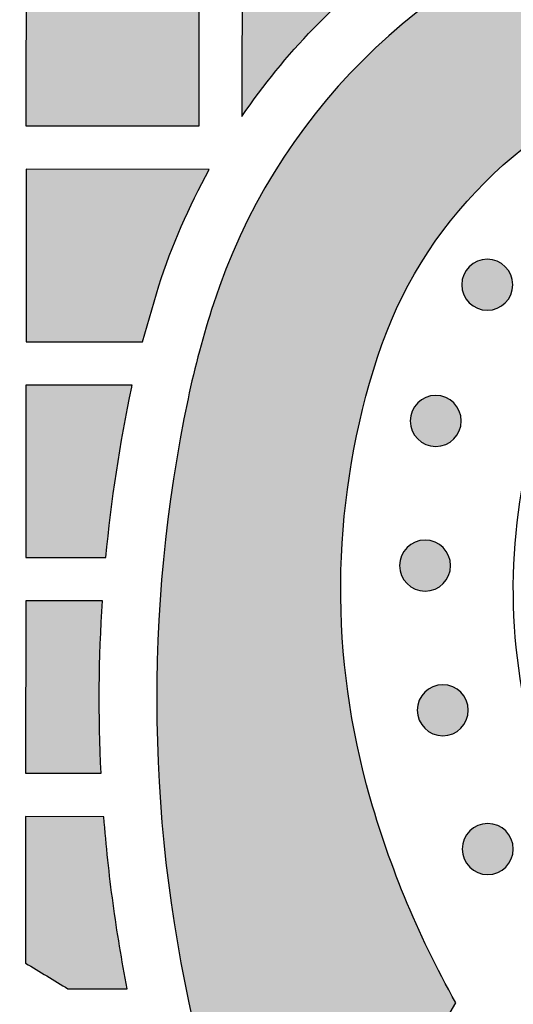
# Model space of a CAD drawing. Header units: millimetres. Extents: x -3873 to -97, y 912 to 4165.
# Tile 573 of 656: x -1519 to -1484, y 3134 to 3202. Entities that reach past the tile are written whole.
import ezdxf

# ---------------------------------------------------------------- set-up
doc = ezdxf.new("R2010")
doc.units = ezdxf.units.MM
doc.layers.add('pattern', color=7, linetype='Continuous', true_color=0x000000)

msp = doc.modelspace()

# ---------------------------------------------------------------- hatches: boundary and pattern name
at = {"layer": 'pattern'}
for points in [[(-1506.231, 3131.239), (-1505.337, 3130.099), (-1504.472, 3128.931), (-1503.638, 3127.736), (-1502.837, 3126.516), (-1502.069, 3125.271), (-1501.336, 3124.004), (-1500.638, 3122.716), (-1499.977, 3121.408), (-1499.352, 3120.082), (-1498.766, 3118.739), (-1498.218, 3117.381), (-1497.71, 3116.011), (-1497.241, 3114.628), (-1496.811, 3113.236), (-1496.422, 3111.835), (-1496.074, 3110.428), (-1495.885, 3111.97), (-1495.655, 3113.51), (-1495.384, 3115.047), (-1495.072, 3116.578), (-1494.72, 3118.103), (-1494.328, 3119.62), (-1493.895, 3121.127), (-1493.423, 3122.623), (-1492.911, 3124.105), (-1492.361, 3125.573), (-1491.772, 3127.025), (-1491.147, 3128.46), (-1490.484, 3129.876), (-1489.786, 3131.271), (-1489.054, 3132.645), (-1488.287, 3133.996), (-1489.267, 3135.796), (-1490.191, 3137.629), (-1491.058, 3139.491), (-1491.867, 3141.381), (-1492.616, 3143.295), (-1493.304, 3145.231), (-1493.931, 3147.185), (-1494.495, 3149.155), (-1494.729, 3150.057), (-1494.948, 3150.964), (-1495.151, 3151.878), (-1495.338, 3152.796), (-1495.508, 3153.72), (-1495.662, 3154.648), (-1495.8, 3155.581), (-1495.921, 3156.517), (-1496.026, 3157.457), (-1496.113, 3158.399), (-1496.183, 3159.344), (-1496.237, 3160.29), (-1496.273, 3161.238), (-1496.292, 3162.187), (-1496.293, 3163.137), (-1496.278, 3164.086), (-1496.245, 3165.036), (-1496.195, 3165.984), (-1496.128, 3166.931), (-1496.043, 3167.876), (-1495.942, 3168.818), (-1495.823, 3169.758), (-1495.688, 3170.695), (-1495.536, 3171.628), (-1495.367, 3172.557), (-1495.182, 3173.481), (-1494.981, 3174.4), (-1494.763, 3175.314), (-1494.529, 3176.222), (-1494.28, 3177.124), (-1494.016, 3178.019), (-1493.736, 3178.907), (-1493.456, 3179.729), (-1493.15, 3180.548), (-1492.819, 3181.363), (-1492.463, 3182.172), (-1492.081, 3182.975), (-1491.674, 3183.77), (-1491.241, 3184.556), (-1490.784, 3185.333), (-1490.303, 3186.098), (-1489.797, 3186.85), (-1489.268, 3187.59), (-1488.715, 3188.315), (-1488.14, 3189.024), (-1487.543, 3189.717), (-1486.926, 3190.392), (-1486.287, 3191.048), (-1485.63, 3191.685), (-1484.954, 3192.302), (-1484.26, 3192.897), (-1483.549, 3193.471), (-1482.824, 3194.022), (-1482.083, 3194.55), (-1481.329, 3195.054), (-1480.563, 3195.534), (-1479.786, 3195.99), (-1478.999, 3196.42), (-1478.203, 3196.826), (-1477.4, 3197.206), (-1476.59, 3197.561), (-1475.774, 3197.891), (-1474.955, 3198.195), (-1474.132, 3198.473), (-1473.244, 3198.751), (-1472.348, 3199.014), (-1471.446, 3199.262), (-1470.537, 3199.494), (-1469.623, 3199.709), (-1468.703, 3199.909), (-1467.779, 3200.092), (-1466.849, 3200.259), (-1465.916, 3200.41), (-1464.979, 3200.543), (-1464.039, 3200.66), (-1463.096, 3200.76), (-1462.151, 3200.842), (-1461.204, 3200.908), (-1460.256, 3200.956), (-1459.307, 3200.987), (-1458.357, 3201.001), (-1457.408, 3200.997), (-1456.459, 3200.977), (-1455.511, 3200.939), (-1454.564, 3200.884), (-1453.62, 3200.811), (-1452.678, 3200.722), (-1451.738, 3200.616), (-1450.802, 3200.493), (-1449.87, 3200.354), (-1448.942, 3200.198), (-1448.019, 3200.025), (-1447.1, 3199.837), (-1446.187, 3199.632), (-1445.28, 3199.412), (-1444.379, 3199.176), (-1442.412, 3198.608), (-1440.46, 3197.979), (-1438.527, 3197.288), (-1436.616, 3196.536), (-1434.73, 3195.724), (-1432.87, 3194.855), (-1431.041, 3193.928), (-1429.244, 3192.946), (-1428.154, 3193.548), (-1427.051, 3194.13), (-1425.935, 3194.691), (-1424.808, 3195.232), (-1423.671, 3195.751), (-1422.523, 3196.249), (-1421.365, 3196.724), (-1420.198, 3197.178), (-1419.022, 3197.609), (-1417.839, 3198.018), (-1416.649, 3198.403), (-1415.452, 3198.766), (-1414.249, 3199.106), (-1413.041, 3199.422), (-1411.829, 3199.715), (-1410.613, 3199.984), (-1413.519, 3200.679), (-1416.408, 3201.462), (-1419.274, 3202.333), (-1422.113, 3203.291), (-1424.922, 3204.335), (-1427.697, 3205.463), (-1430.434, 3206.673), (-1433.13, 3207.963), (-1434.426, 3208.493), (-1435.739, 3208.996), (-1437.067, 3209.471), (-1438.409, 3209.919), (-1439.765, 3210.338), (-1441.134, 3210.729), (-1442.514, 3211.09), (-1443.905, 3211.42), (-1445.306, 3211.721), (-1446.716, 3211.99), (-1448.133, 3212.228), (-1449.558, 3212.435), (-1450.988, 3212.61), (-1452.422, 3212.753), (-1453.861, 3212.863), (-1455.301, 3212.942), (-1456.743, 3212.988), (-1458.186, 3213.001), (-1459.628, 3212.983), (-1461.067, 3212.932), (-1462.504, 3212.849), (-1463.937, 3212.733), (-1465.365, 3212.587), (-1466.786, 3212.408), (-1468.201, 3212.198), (-1469.607, 3211.958), (-1471.004, 3211.687), (-1472.391, 3211.386), (-1473.767, 3211.056), (-1475.131, 3210.696), (-1476.482, 3210.308), (-1477.82, 3209.893), (-1478.966, 3209.504), (-1480.109, 3209.081), (-1481.245, 3208.621), (-1482.374, 3208.127), (-1483.495, 3207.596), (-1484.604, 3207.031), (-1485.701, 3206.43), (-1486.785, 3205.795), (-1487.853, 3205.126), (-1488.904, 3204.423), (-1489.936, 3203.687), (-1490.948, 3202.919), (-1491.938, 3202.119), (-1492.905, 3201.289), (-1493.848, 3200.429), (-1494.765, 3199.541), (-1495.654, 3198.626), (-1496.516, 3197.685), (-1497.348, 3196.72), (-1498.149, 3195.731), (-1498.919, 3194.72), (-1499.657, 3193.69), (-1500.362, 3192.64), (-1501.034, 3191.574), (-1501.671, 3190.491), (-1502.274, 3189.395), (-1502.841, 3188.287), (-1503.373, 3187.168), (-1503.87, 3186.039), (-1504.332, 3184.904), (-1504.758, 3183.762), (-1505.148, 3182.616), (-1505.656, 3180.979), (-1506.12, 3179.328), (-1506.541, 3177.666), (-1506.916, 3175.993), (-1507.455, 3173.244), (-1507.919, 3170.474), (-1508.307, 3167.685), (-1508.618, 3164.881), (-1508.851, 3162.065), (-1509.005, 3159.24), (-1509.081, 3156.41), (-1509.077, 3153.578), (-1508.994, 3150.747), (-1508.832, 3147.921), (-1508.591, 3145.102), (-1508.273, 3142.295), (-1507.876, 3139.501), (-1507.403, 3136.726), (-1506.855, 3133.971)], [(-1518.156, 3206.965), (-1506.156, 3206.953), (-1506.168, 3194.954), (-1518.168, 3194.965)], [(-1492.264, 3206.94), (-1503.156, 3206.95), (-1503.167, 3195.646), (-1502.605, 3196.451), (-1502.026, 3197.246), (-1501.429, 3198.03), (-1500.816, 3198.801), (-1500.185, 3199.56), (-1499.538, 3200.306), (-1498.875, 3201.039), (-1498.196, 3201.757), (-1497.502, 3202.46), (-1496.793, 3203.149), (-1496.071, 3203.822), (-1495.334, 3204.479), (-1494.585, 3205.12), (-1493.823, 3205.744), (-1493.049, 3206.351)], [(-1508.952, 3183.852), (-1508.599, 3184.899), (-1508.22, 3185.937), (-1507.816, 3186.966), (-1507.388, 3187.986), (-1506.935, 3188.996), (-1506.459, 3189.994), (-1505.96, 3190.98), (-1505.437, 3191.953), (-1518.171, 3191.965), (-1518.182, 3179.965), (-1510.091, 3179.957)], [(-1487.359, 3185.189), (-1487.331, 3185.217), (-1487.302, 3185.244), (-1487.272, 3185.271), (-1487.241, 3185.297), (-1487.21, 3185.323), (-1487.177, 3185.348), (-1487.144, 3185.372), (-1487.11, 3185.396), (-1487.075, 3185.42), (-1487.039, 3185.442), (-1487.003, 3185.464), (-1486.965, 3185.486), (-1486.927, 3185.506), (-1486.889, 3185.526), (-1486.849, 3185.545), (-1486.809, 3185.562), (-1486.768, 3185.579), (-1486.727, 3185.596), (-1486.685, 3185.611), (-1486.642, 3185.625), (-1486.599, 3185.638), (-1486.556, 3185.65), (-1486.512, 3185.661), (-1486.468, 3185.67), (-1486.423, 3185.679), (-1486.378, 3185.687), (-1486.333, 3185.693), (-1486.287, 3185.698), (-1486.242, 3185.703), (-1486.196, 3185.705), (-1486.15, 3185.707), (-1486.104, 3185.708), (-1486.058, 3185.707), (-1486.012, 3185.705), (-1485.967, 3185.702), (-1485.921, 3185.698), (-1485.875, 3185.693), (-1485.83, 3185.686), (-1485.785, 3185.679), (-1485.741, 3185.67), (-1485.696, 3185.66), (-1485.652, 3185.649), (-1485.609, 3185.637), (-1485.566, 3185.624), (-1485.524, 3185.609), (-1485.482, 3185.594), (-1485.44, 3185.578), (-1485.4, 3185.561), (-1485.359, 3185.543), (-1485.32, 3185.524), (-1485.281, 3185.505), (-1485.243, 3185.484), (-1485.206, 3185.463), (-1485.17, 3185.441), (-1485.134, 3185.418), (-1485.099, 3185.394), (-1485.065, 3185.37), (-1485.032, 3185.346), (-1484.999, 3185.32), (-1484.968, 3185.295), (-1484.937, 3185.268), (-1484.907, 3185.242), (-1484.878, 3185.214), (-1484.85, 3185.187), (-1484.823, 3185.159), (-1484.795, 3185.13), (-1484.769, 3185.1), (-1484.742, 3185.069), (-1484.717, 3185.037), (-1484.692, 3185.005), (-1484.667, 3184.972), (-1484.643, 3184.937), (-1484.62, 3184.903), (-1484.597, 3184.867), (-1484.575, 3184.83), (-1484.554, 3184.793), (-1484.533, 3184.755), (-1484.514, 3184.716), (-1484.495, 3184.677), (-1484.477, 3184.637), (-1484.46, 3184.596), (-1484.444, 3184.555), (-1484.429, 3184.513), (-1484.415, 3184.47), (-1484.402, 3184.427), (-1484.39, 3184.384), (-1484.379, 3184.34), (-1484.369, 3184.295), (-1484.36, 3184.251), (-1484.353, 3184.206), (-1484.346, 3184.16), (-1484.341, 3184.115), (-1484.337, 3184.069), (-1484.334, 3184.024), (-1484.332, 3183.978), (-1484.332, 3183.932), (-1484.332, 3183.886), (-1484.334, 3183.84), (-1484.337, 3183.794), (-1484.341, 3183.749), (-1484.347, 3183.703), (-1484.353, 3183.658), (-1484.361, 3183.613), (-1484.37, 3183.568), (-1484.379, 3183.524), (-1484.39, 3183.48), (-1484.403, 3183.437), (-1484.416, 3183.394), (-1484.43, 3183.351), (-1484.445, 3183.309), (-1484.461, 3183.268), (-1484.478, 3183.227), (-1484.496, 3183.187), (-1484.515, 3183.148), (-1484.535, 3183.109), (-1484.555, 3183.071), (-1484.577, 3183.034), (-1484.599, 3182.997), (-1484.621, 3182.962), (-1484.645, 3182.927), (-1484.669, 3182.893), (-1484.694, 3182.859), (-1484.719, 3182.827), (-1484.745, 3182.795), (-1484.771, 3182.765), (-1484.798, 3182.735), (-1484.825, 3182.706), (-1484.852, 3182.678), (-1484.881, 3182.65), (-1484.91, 3182.623), (-1484.94, 3182.596), (-1484.97, 3182.57), (-1485.002, 3182.544), (-1485.034, 3182.519), (-1485.068, 3182.495), (-1485.102, 3182.471), (-1485.137, 3182.447), (-1485.173, 3182.424), (-1485.209, 3182.402), (-1485.246, 3182.381), (-1485.284, 3182.361), (-1485.323, 3182.341), (-1485.363, 3182.322), (-1485.403, 3182.304), (-1485.443, 3182.287), (-1485.485, 3182.271), (-1485.527, 3182.256), (-1485.569, 3182.242), (-1485.612, 3182.229), (-1485.656, 3182.217), (-1485.7, 3182.206), (-1485.744, 3182.196), (-1485.789, 3182.188), (-1485.834, 3182.18), (-1485.879, 3182.174), (-1485.924, 3182.168), (-1485.97, 3182.164), (-1486.016, 3182.161), (-1486.062, 3182.16), (-1486.108, 3182.159), (-1486.153, 3182.16), (-1486.199, 3182.162), (-1486.245, 3182.165), (-1486.291, 3182.169), (-1486.336, 3182.174), (-1486.381, 3182.181), (-1486.426, 3182.188), (-1486.471, 3182.197), (-1486.515, 3182.207), (-1486.559, 3182.218), (-1486.603, 3182.23), (-1486.646, 3182.243), (-1486.688, 3182.257), (-1486.73, 3182.273), (-1486.771, 3182.289), (-1486.812, 3182.306), (-1486.852, 3182.324), (-1486.892, 3182.343), (-1486.93, 3182.362), (-1486.968, 3182.383), (-1487.006, 3182.404), (-1487.042, 3182.426), (-1487.078, 3182.449), (-1487.113, 3182.472), (-1487.147, 3182.497), (-1487.18, 3182.521), (-1487.212, 3182.546), (-1487.244, 3182.572), (-1487.275, 3182.599), (-1487.305, 3182.625), (-1487.334, 3182.652), (-1487.362, 3182.68), (-1487.389, 3182.708), (-1487.416, 3182.737), (-1487.443, 3182.767), (-1487.469, 3182.798), (-1487.495, 3182.83), (-1487.52, 3182.862), (-1487.545, 3182.895), (-1487.569, 3182.929), (-1487.592, 3182.964), (-1487.615, 3183), (-1487.637, 3183.037), (-1487.658, 3183.074), (-1487.679, 3183.112), (-1487.698, 3183.151), (-1487.717, 3183.19), (-1487.735, 3183.23), (-1487.752, 3183.271), (-1487.768, 3183.312), (-1487.783, 3183.354), (-1487.797, 3183.397), (-1487.81, 3183.44), (-1487.822, 3183.483), (-1487.833, 3183.527), (-1487.843, 3183.572), (-1487.852, 3183.616), (-1487.859, 3183.661), (-1487.866, 3183.706), (-1487.871, 3183.752), (-1487.875, 3183.798), (-1487.878, 3183.843), (-1487.88, 3183.889), (-1487.88, 3183.935), (-1487.88, 3183.981), (-1487.878, 3184.027), (-1487.875, 3184.073), (-1487.87, 3184.118), (-1487.865, 3184.164), (-1487.859, 3184.209), (-1487.851, 3184.254), (-1487.842, 3184.299), (-1487.832, 3184.343), (-1487.821, 3184.387), (-1487.809, 3184.43), (-1487.796, 3184.473), (-1487.782, 3184.516), (-1487.767, 3184.558), (-1487.751, 3184.599), (-1487.734, 3184.64), (-1487.716, 3184.68), (-1487.697, 3184.719), (-1487.677, 3184.758), (-1487.656, 3184.796), (-1487.635, 3184.833), (-1487.613, 3184.87), (-1487.59, 3184.905), (-1487.567, 3184.94), (-1487.543, 3184.974), (-1487.518, 3185.008), (-1487.493, 3185.04), (-1487.467, 3185.072), (-1487.441, 3185.102), (-1487.414, 3185.132), (-1487.387, 3185.161)], [(-1512.629, 3164.96), (-1512.306, 3167.942), (-1511.898, 3170.914), (-1511.406, 3173.874), (-1510.83, 3176.817), (-1510.801, 3176.958), (-1518.185, 3176.965), (-1518.196, 3164.965)], [(-1490.943, 3175.722), (-1490.914, 3175.749), (-1490.885, 3175.776), (-1490.856, 3175.803), (-1490.825, 3175.829), (-1490.793, 3175.855), (-1490.761, 3175.88), (-1490.727, 3175.905), (-1490.693, 3175.929), (-1490.658, 3175.952), (-1490.623, 3175.975), (-1490.586, 3175.997), (-1490.549, 3176.018), (-1490.511, 3176.039), (-1490.472, 3176.058), (-1490.433, 3176.077), (-1490.392, 3176.095), (-1490.352, 3176.112), (-1490.31, 3176.128), (-1490.268, 3176.143), (-1490.226, 3176.157), (-1490.183, 3176.17), (-1490.139, 3176.182), (-1490.095, 3176.193), (-1490.051, 3176.203), (-1490.007, 3176.212), (-1489.962, 3176.219), (-1489.916, 3176.226), (-1489.871, 3176.231), (-1489.825, 3176.235), (-1489.779, 3176.238), (-1489.733, 3176.24), (-1489.688, 3176.24), (-1489.642, 3176.24), (-1489.596, 3176.238), (-1489.55, 3176.235), (-1489.504, 3176.231), (-1489.459, 3176.225), (-1489.414, 3176.219), (-1489.369, 3176.211), (-1489.324, 3176.202), (-1489.28, 3176.192), (-1489.236, 3176.181), (-1489.192, 3176.169), (-1489.149, 3176.156), (-1489.107, 3176.142), (-1489.065, 3176.127), (-1489.024, 3176.111), (-1488.983, 3176.094), (-1488.943, 3176.076), (-1488.904, 3176.057), (-1488.865, 3176.037), (-1488.827, 3176.017), (-1488.79, 3175.995), (-1488.753, 3175.973), (-1488.717, 3175.95), (-1488.682, 3175.927), (-1488.648, 3175.903), (-1488.615, 3175.878), (-1488.583, 3175.853), (-1488.551, 3175.827), (-1488.52, 3175.801), (-1488.491, 3175.774), (-1488.462, 3175.747), (-1488.433, 3175.719), (-1488.406, 3175.691), (-1488.379, 3175.662), (-1488.352, 3175.632), (-1488.326, 3175.601), (-1488.3, 3175.57), (-1488.275, 3175.537), (-1488.25, 3175.504), (-1488.226, 3175.47), (-1488.203, 3175.435), (-1488.18, 3175.399), (-1488.158, 3175.363), (-1488.137, 3175.325), (-1488.117, 3175.287), (-1488.097, 3175.249), (-1488.078, 3175.209), (-1488.06, 3175.169), (-1488.043, 3175.128), (-1488.027, 3175.087), (-1488.012, 3175.045), (-1487.998, 3175.003), (-1487.985, 3174.96), (-1487.973, 3174.916), (-1487.962, 3174.872), (-1487.952, 3174.828), (-1487.944, 3174.783), (-1487.936, 3174.738), (-1487.93, 3174.693), (-1487.924, 3174.648), (-1487.92, 3174.602), (-1487.917, 3174.556), (-1487.916, 3174.51), (-1487.915, 3174.464), (-1487.916, 3174.418), (-1487.917, 3174.372), (-1487.92, 3174.327), (-1487.925, 3174.281), (-1487.93, 3174.236), (-1487.936, 3174.19), (-1487.944, 3174.145), (-1487.953, 3174.101), (-1487.963, 3174.056), (-1487.974, 3174.013), (-1487.986, 3173.969), (-1487.999, 3173.926), (-1488.013, 3173.884), (-1488.028, 3173.842), (-1488.045, 3173.8), (-1488.062, 3173.76), (-1488.08, 3173.72), (-1488.098, 3173.68), (-1488.118, 3173.642), (-1488.139, 3173.604), (-1488.16, 3173.566), (-1488.182, 3173.53), (-1488.205, 3173.494), (-1488.228, 3173.459), (-1488.252, 3173.425), (-1488.277, 3173.392), (-1488.302, 3173.359), (-1488.328, 3173.328), (-1488.354, 3173.297), (-1488.381, 3173.267), (-1488.408, 3173.238), (-1488.436, 3173.21), (-1488.464, 3173.183), (-1488.493, 3173.156), (-1488.523, 3173.129), (-1488.554, 3173.103), (-1488.585, 3173.077), (-1488.618, 3173.052), (-1488.651, 3173.027), (-1488.685, 3173.003), (-1488.72, 3172.98), (-1488.756, 3172.957), (-1488.792, 3172.935), (-1488.83, 3172.914), (-1488.868, 3172.893), (-1488.907, 3172.874), (-1488.946, 3172.855), (-1488.986, 3172.837), (-1489.027, 3172.82), (-1489.068, 3172.804), (-1489.11, 3172.789), (-1489.153, 3172.775), (-1489.196, 3172.762), (-1489.239, 3172.75), (-1489.283, 3172.739), (-1489.327, 3172.729), (-1489.372, 3172.72), (-1489.417, 3172.713), (-1489.462, 3172.706), (-1489.508, 3172.701), (-1489.553, 3172.697), (-1489.599, 3172.694), (-1489.645, 3172.692), (-1489.691, 3172.692), (-1489.737, 3172.692), (-1489.783, 3172.694), (-1489.829, 3172.697), (-1489.874, 3172.701), (-1489.92, 3172.707), (-1489.965, 3172.713), (-1490.01, 3172.721), (-1490.054, 3172.73), (-1490.099, 3172.74), (-1490.143, 3172.751), (-1490.186, 3172.763), (-1490.229, 3172.776), (-1490.272, 3172.79), (-1490.313, 3172.805), (-1490.355, 3172.821), (-1490.396, 3172.838), (-1490.436, 3172.856), (-1490.475, 3172.875), (-1490.514, 3172.895), (-1490.552, 3172.915), (-1490.589, 3172.937), (-1490.625, 3172.959), (-1490.661, 3172.982), (-1490.696, 3173.005), (-1490.73, 3173.029), (-1490.763, 3173.054), (-1490.796, 3173.079), (-1490.827, 3173.105), (-1490.858, 3173.131), (-1490.888, 3173.158), (-1490.917, 3173.185), (-1490.945, 3173.213), (-1490.973, 3173.241), (-1491, 3173.27), (-1491.026, 3173.3), (-1491.053, 3173.33), (-1491.078, 3173.362), (-1491.104, 3173.395), (-1491.128, 3173.428), (-1491.152, 3173.462), (-1491.176, 3173.497), (-1491.198, 3173.533), (-1491.22, 3173.569), (-1491.241, 3173.606), (-1491.262, 3173.645), (-1491.282, 3173.683), (-1491.3, 3173.723), (-1491.318, 3173.763), (-1491.335, 3173.804), (-1491.351, 3173.845), (-1491.366, 3173.887), (-1491.38, 3173.929), (-1491.394, 3173.972), (-1491.406, 3174.016), (-1491.416, 3174.06), (-1491.426, 3174.104), (-1491.435, 3174.149), (-1491.443, 3174.194), (-1491.449, 3174.239), (-1491.454, 3174.284), (-1491.458, 3174.33), (-1491.461, 3174.376), (-1491.463, 3174.422), (-1491.464, 3174.468), (-1491.463, 3174.514), (-1491.461, 3174.559), (-1491.458, 3174.605), (-1491.454, 3174.651), (-1491.449, 3174.696), (-1491.442, 3174.742), (-1491.434, 3174.787), (-1491.426, 3174.831), (-1491.416, 3174.875), (-1491.405, 3174.919), (-1491.393, 3174.963), (-1491.379, 3175.006), (-1491.365, 3175.048), (-1491.35, 3175.09), (-1491.334, 3175.132), (-1491.317, 3175.172), (-1491.299, 3175.212), (-1491.28, 3175.252), (-1491.26, 3175.29), (-1491.24, 3175.328), (-1491.219, 3175.366), (-1491.196, 3175.402), (-1491.174, 3175.438), (-1491.15, 3175.473), (-1491.126, 3175.507), (-1491.101, 3175.54), (-1491.076, 3175.573), (-1491.05, 3175.604), (-1491.024, 3175.635), (-1490.997, 3175.665), (-1490.97, 3175.694)], [(-1491.68, 3165.661), (-1491.652, 3165.688), (-1491.623, 3165.715), (-1491.593, 3165.742), (-1491.562, 3165.768), (-1491.531, 3165.794), (-1491.498, 3165.819), (-1491.465, 3165.844), (-1491.431, 3165.868), (-1491.396, 3165.891), (-1491.36, 3165.914), (-1491.323, 3165.936), (-1491.286, 3165.957), (-1491.248, 3165.978), (-1491.209, 3165.997), (-1491.17, 3166.016), (-1491.13, 3166.034), (-1491.089, 3166.051), (-1491.048, 3166.067), (-1491.006, 3166.082), (-1490.963, 3166.096), (-1490.92, 3166.109), (-1490.877, 3166.121), (-1490.833, 3166.132), (-1490.789, 3166.142), (-1490.744, 3166.151), (-1490.699, 3166.158), (-1490.654, 3166.165), (-1490.608, 3166.17), (-1490.563, 3166.174), (-1490.517, 3166.177), (-1490.471, 3166.179), (-1490.425, 3166.179), (-1490.379, 3166.179), (-1490.333, 3166.177), (-1490.287, 3166.174), (-1490.242, 3166.17), (-1490.196, 3166.164), (-1490.151, 3166.158), (-1490.106, 3166.15), (-1490.061, 3166.141), (-1490.017, 3166.131), (-1489.973, 3166.12), (-1489.93, 3166.108), (-1489.887, 3166.095), (-1489.844, 3166.081), (-1489.802, 3166.066), (-1489.761, 3166.05), (-1489.72, 3166.033), (-1489.68, 3166.015), (-1489.641, 3165.996), (-1489.602, 3165.976), (-1489.564, 3165.956), (-1489.527, 3165.934), (-1489.491, 3165.912), (-1489.455, 3165.889), (-1489.42, 3165.866), (-1489.386, 3165.842), (-1489.353, 3165.817), (-1489.32, 3165.792), (-1489.289, 3165.766), (-1489.258, 3165.74), (-1489.228, 3165.713), (-1489.199, 3165.686), (-1489.171, 3165.658), (-1489.143, 3165.63), (-1489.116, 3165.601), (-1489.09, 3165.571), (-1489.063, 3165.54), (-1489.038, 3165.509), (-1489.012, 3165.476), (-1488.988, 3165.443), (-1488.964, 3165.409), (-1488.94, 3165.374), (-1488.918, 3165.338), (-1488.896, 3165.302), (-1488.874, 3165.264), (-1488.854, 3165.226), (-1488.834, 3165.188), (-1488.816, 3165.148), (-1488.798, 3165.108), (-1488.781, 3165.067), (-1488.765, 3165.026), (-1488.75, 3164.984), (-1488.735, 3164.942), (-1488.722, 3164.899), (-1488.71, 3164.855), (-1488.7, 3164.811), (-1488.69, 3164.767), (-1488.681, 3164.722), (-1488.673, 3164.677), (-1488.667, 3164.632), (-1488.662, 3164.586), (-1488.658, 3164.541), (-1488.655, 3164.495), (-1488.653, 3164.449), (-1488.652, 3164.403), (-1488.653, 3164.357), (-1488.655, 3164.311), (-1488.658, 3164.266), (-1488.662, 3164.22), (-1488.667, 3164.175), (-1488.674, 3164.129), (-1488.682, 3164.084), (-1488.69, 3164.04), (-1488.7, 3163.995), (-1488.711, 3163.952), (-1488.723, 3163.908), (-1488.737, 3163.865), (-1488.751, 3163.823), (-1488.766, 3163.781), (-1488.782, 3163.739), (-1488.799, 3163.699), (-1488.817, 3163.659), (-1488.836, 3163.619), (-1488.856, 3163.58), (-1488.876, 3163.542), (-1488.897, 3163.505), (-1488.919, 3163.469), (-1488.942, 3163.433), (-1488.966, 3163.398), (-1488.99, 3163.364), (-1489.014, 3163.331), (-1489.04, 3163.298), (-1489.066, 3163.267), (-1489.092, 3163.236), (-1489.119, 3163.206), (-1489.146, 3163.177), (-1489.173, 3163.149), (-1489.201, 3163.122), (-1489.231, 3163.094), (-1489.26, 3163.068), (-1489.291, 3163.042), (-1489.323, 3163.016), (-1489.355, 3162.991), (-1489.389, 3162.966), (-1489.423, 3162.942), (-1489.458, 3162.919), (-1489.493, 3162.896), (-1489.53, 3162.874), (-1489.567, 3162.853), (-1489.605, 3162.832), (-1489.644, 3162.813), (-1489.683, 3162.794), (-1489.724, 3162.776), (-1489.764, 3162.759), (-1489.806, 3162.743), (-1489.848, 3162.728), (-1489.89, 3162.714), (-1489.933, 3162.701), (-1489.977, 3162.689), (-1490.02, 3162.678), (-1490.065, 3162.668), (-1490.109, 3162.659), (-1490.154, 3162.652), (-1490.2, 3162.645), (-1490.245, 3162.64), (-1490.291, 3162.636), (-1490.337, 3162.633), (-1490.382, 3162.631), (-1490.428, 3162.631), (-1490.474, 3162.631), (-1490.52, 3162.633), (-1490.566, 3162.636), (-1490.612, 3162.64), (-1490.657, 3162.646), (-1490.702, 3162.652), (-1490.747, 3162.66), (-1490.792, 3162.669), (-1490.836, 3162.679), (-1490.88, 3162.69), (-1490.924, 3162.702), (-1490.967, 3162.715), (-1491.009, 3162.729), (-1491.051, 3162.744), (-1491.092, 3162.76), (-1491.133, 3162.777), (-1491.173, 3162.795), (-1491.212, 3162.814), (-1491.251, 3162.834), (-1491.289, 3162.854), (-1491.326, 3162.876), (-1491.363, 3162.898), (-1491.399, 3162.92), (-1491.433, 3162.944), (-1491.468, 3162.968), (-1491.501, 3162.993), (-1491.533, 3163.018), (-1491.565, 3163.044), (-1491.596, 3163.07), (-1491.625, 3163.097), (-1491.654, 3163.124), (-1491.683, 3163.151), (-1491.71, 3163.18), (-1491.737, 3163.209), (-1491.764, 3163.239), (-1491.79, 3163.269), (-1491.816, 3163.301), (-1491.841, 3163.333), (-1491.866, 3163.367), (-1491.89, 3163.401), (-1491.913, 3163.436), (-1491.936, 3163.472), (-1491.958, 3163.508), (-1491.979, 3163.545), (-1491.999, 3163.583), (-1492.019, 3163.622), (-1492.038, 3163.662), (-1492.056, 3163.702), (-1492.073, 3163.743), (-1492.089, 3163.784), (-1492.104, 3163.826), (-1492.118, 3163.868), (-1492.131, 3163.911), (-1492.143, 3163.955), (-1492.154, 3163.999), (-1492.164, 3164.043), (-1492.172, 3164.088), (-1492.18, 3164.133), (-1492.186, 3164.178), (-1492.192, 3164.223), (-1492.196, 3164.269), (-1492.199, 3164.315), (-1492.2, 3164.361), (-1492.201, 3164.407), (-1492.2, 3164.453), (-1492.199, 3164.498), (-1492.196, 3164.544), (-1492.191, 3164.59), (-1492.186, 3164.635), (-1492.179, 3164.681), (-1492.172, 3164.725), (-1492.163, 3164.77), (-1492.153, 3164.814), (-1492.142, 3164.858), (-1492.13, 3164.902), (-1492.117, 3164.945), (-1492.103, 3164.987), (-1492.088, 3165.029), (-1492.071, 3165.07), (-1492.054, 3165.111), (-1492.036, 3165.151), (-1492.018, 3165.191), (-1491.998, 3165.229), (-1491.977, 3165.267), (-1491.956, 3165.305), (-1491.934, 3165.341), (-1491.911, 3165.377), (-1491.888, 3165.412), (-1491.864, 3165.446), (-1491.839, 3165.479), (-1491.814, 3165.511), (-1491.788, 3165.543), (-1491.762, 3165.574), (-1491.735, 3165.604), (-1491.708, 3165.633)], [(-1512.867, 3161.96), (-1518.199, 3161.965), (-1518.211, 3149.965), (-1512.962, 3149.96), (-1513.066, 3152.959), (-1513.086, 3155.961), (-1513.019, 3158.963)], [(-1490.451, 3155.606), (-1490.422, 3155.634), (-1490.393, 3155.661), (-1490.363, 3155.687), (-1490.333, 3155.714), (-1490.301, 3155.739), (-1490.269, 3155.765), (-1490.235, 3155.789), (-1490.201, 3155.813), (-1490.166, 3155.837), (-1490.13, 3155.859), (-1490.094, 3155.881), (-1490.057, 3155.902), (-1490.019, 3155.923), (-1489.98, 3155.943), (-1489.94, 3155.961), (-1489.9, 3155.979), (-1489.86, 3155.996), (-1489.818, 3156.012), (-1489.776, 3156.027), (-1489.734, 3156.041), (-1489.691, 3156.054), (-1489.647, 3156.066), (-1489.603, 3156.077), (-1489.559, 3156.087), (-1489.514, 3156.096), (-1489.469, 3156.104), (-1489.424, 3156.11), (-1489.379, 3156.115), (-1489.333, 3156.119), (-1489.287, 3156.122), (-1489.241, 3156.124), (-1489.195, 3156.125), (-1489.15, 3156.124), (-1489.104, 3156.122), (-1489.058, 3156.119), (-1489.012, 3156.115), (-1488.967, 3156.11), (-1488.922, 3156.103), (-1488.877, 3156.095), (-1488.832, 3156.087), (-1488.788, 3156.077), (-1488.744, 3156.066), (-1488.7, 3156.054), (-1488.657, 3156.04), (-1488.615, 3156.026), (-1488.573, 3156.011), (-1488.532, 3155.995), (-1488.491, 3155.978), (-1488.451, 3155.96), (-1488.411, 3155.941), (-1488.373, 3155.921), (-1488.335, 3155.901), (-1488.297, 3155.88), (-1488.261, 3155.857), (-1488.225, 3155.835), (-1488.19, 3155.811), (-1488.156, 3155.787), (-1488.123, 3155.762), (-1488.091, 3155.737), (-1488.059, 3155.711), (-1488.028, 3155.685), (-1487.998, 3155.658), (-1487.969, 3155.631), (-1487.941, 3155.604), (-1487.914, 3155.575), (-1487.887, 3155.546), (-1487.86, 3155.517), (-1487.834, 3155.486), (-1487.808, 3155.454), (-1487.783, 3155.422), (-1487.758, 3155.388), (-1487.734, 3155.354), (-1487.711, 3155.319), (-1487.688, 3155.284), (-1487.666, 3155.247), (-1487.645, 3155.21), (-1487.624, 3155.172), (-1487.605, 3155.133), (-1487.586, 3155.094), (-1487.568, 3155.053), (-1487.551, 3155.013), (-1487.535, 3154.971), (-1487.52, 3154.929), (-1487.506, 3154.887), (-1487.493, 3154.844), (-1487.481, 3154.8), (-1487.47, 3154.756), (-1487.46, 3154.712), (-1487.451, 3154.667), (-1487.444, 3154.623), (-1487.437, 3154.577), (-1487.432, 3154.532), (-1487.428, 3154.486), (-1487.425, 3154.44), (-1487.423, 3154.394), (-1487.423, 3154.349), (-1487.423, 3154.303), (-1487.425, 3154.257), (-1487.428, 3154.211), (-1487.433, 3154.165), (-1487.438, 3154.12), (-1487.444, 3154.075), (-1487.452, 3154.03), (-1487.461, 3153.985), (-1487.471, 3153.941), (-1487.482, 3153.897), (-1487.494, 3153.853), (-1487.507, 3153.81), (-1487.521, 3153.768), (-1487.536, 3153.726), (-1487.552, 3153.685), (-1487.569, 3153.644), (-1487.587, 3153.604), (-1487.606, 3153.564), (-1487.626, 3153.526), (-1487.647, 3153.488), (-1487.668, 3153.451), (-1487.69, 3153.414), (-1487.713, 3153.378), (-1487.736, 3153.343), (-1487.76, 3153.309), (-1487.785, 3153.276), (-1487.81, 3153.244), (-1487.836, 3153.212), (-1487.862, 3153.181), (-1487.889, 3153.152), (-1487.916, 3153.123), (-1487.944, 3153.094), (-1487.972, 3153.067), (-1488.001, 3153.04), (-1488.031, 3153.013), (-1488.062, 3152.987), (-1488.093, 3152.961), (-1488.126, 3152.936), (-1488.159, 3152.911), (-1488.193, 3152.887), (-1488.228, 3152.864), (-1488.264, 3152.841), (-1488.3, 3152.819), (-1488.338, 3152.798), (-1488.376, 3152.778), (-1488.414, 3152.758), (-1488.454, 3152.739), (-1488.494, 3152.721), (-1488.535, 3152.704), (-1488.576, 3152.688), (-1488.618, 3152.673), (-1488.661, 3152.659), (-1488.704, 3152.646), (-1488.747, 3152.634), (-1488.791, 3152.623), (-1488.835, 3152.613), (-1488.88, 3152.605), (-1488.925, 3152.597), (-1488.97, 3152.591), (-1489.016, 3152.585), (-1489.061, 3152.581), (-1489.107, 3152.578), (-1489.153, 3152.576), (-1489.199, 3152.576), (-1489.245, 3152.577), (-1489.291, 3152.578), (-1489.336, 3152.581), (-1489.382, 3152.586), (-1489.428, 3152.591), (-1489.473, 3152.597), (-1489.518, 3152.605), (-1489.562, 3152.614), (-1489.607, 3152.624), (-1489.651, 3152.635), (-1489.694, 3152.647), (-1489.737, 3152.66), (-1489.779, 3152.674), (-1489.821, 3152.689), (-1489.863, 3152.705), (-1489.903, 3152.723), (-1489.943, 3152.741), (-1489.983, 3152.759), (-1490.022, 3152.779), (-1490.06, 3152.8), (-1490.097, 3152.821), (-1490.133, 3152.843), (-1490.169, 3152.866), (-1490.204, 3152.889), (-1490.238, 3152.913), (-1490.271, 3152.938), (-1490.304, 3152.963), (-1490.335, 3152.989), (-1490.366, 3153.015), (-1490.396, 3153.042), (-1490.425, 3153.069), (-1490.453, 3153.097), (-1490.48, 3153.125), (-1490.508, 3153.154), (-1490.534, 3153.184), (-1490.561, 3153.215), (-1490.586, 3153.246), (-1490.611, 3153.279), (-1490.636, 3153.312), (-1490.66, 3153.346), (-1490.683, 3153.381), (-1490.706, 3153.417), (-1490.728, 3153.453), (-1490.749, 3153.491), (-1490.77, 3153.529), (-1490.789, 3153.568), (-1490.808, 3153.607), (-1490.826, 3153.647), (-1490.843, 3153.688), (-1490.859, 3153.729), (-1490.874, 3153.771), (-1490.888, 3153.814), (-1490.901, 3153.857), (-1490.913, 3153.9), (-1490.924, 3153.944), (-1490.934, 3153.988), (-1490.943, 3154.033), (-1490.95, 3154.078), (-1490.957, 3154.123), (-1490.962, 3154.169), (-1490.966, 3154.214), (-1490.969, 3154.26), (-1490.971, 3154.306), (-1490.971, 3154.352), (-1490.971, 3154.398), (-1490.969, 3154.444), (-1490.966, 3154.49), (-1490.962, 3154.535), (-1490.956, 3154.581), (-1490.95, 3154.626), (-1490.942, 3154.671), (-1490.933, 3154.715), (-1490.924, 3154.76), (-1490.913, 3154.804), (-1490.9, 3154.847), (-1490.887, 3154.89), (-1490.873, 3154.933), (-1490.858, 3154.974), (-1490.842, 3155.016), (-1490.825, 3155.056), (-1490.807, 3155.097), (-1490.788, 3155.136), (-1490.768, 3155.175), (-1490.748, 3155.213), (-1490.726, 3155.25), (-1490.704, 3155.286), (-1490.682, 3155.322), (-1490.658, 3155.357), (-1490.634, 3155.391), (-1490.609, 3155.424), (-1490.584, 3155.457), (-1490.558, 3155.488), (-1490.532, 3155.519), (-1490.505, 3155.549), (-1490.478, 3155.578)], [(-1512.77, 3146.937), (-1518.213, 3146.965), (-1518.223, 3136.763), (-1515.262, 3134.962), (-1511.14, 3134.963), (-1511.676, 3137.938), (-1512.127, 3140.927), (-1512.491, 3143.927)], [(-1487.325, 3145.952), (-1487.297, 3145.98), (-1487.268, 3146.007), (-1487.238, 3146.033), (-1487.207, 3146.06), (-1487.176, 3146.085), (-1487.143, 3146.111), (-1487.11, 3146.135), (-1487.076, 3146.159), (-1487.041, 3146.183), (-1487.005, 3146.205), (-1486.969, 3146.227), (-1486.931, 3146.249), (-1486.893, 3146.269), (-1486.855, 3146.289), (-1486.815, 3146.307), (-1486.775, 3146.325), (-1486.734, 3146.342), (-1486.693, 3146.358), (-1486.651, 3146.374), (-1486.609, 3146.388), (-1486.566, 3146.401), (-1486.522, 3146.413), (-1486.478, 3146.424), (-1486.434, 3146.433), (-1486.389, 3146.442), (-1486.344, 3146.45), (-1486.299, 3146.456), (-1486.253, 3146.461), (-1486.208, 3146.465), (-1486.162, 3146.468), (-1486.116, 3146.47), (-1486.07, 3146.471), (-1486.024, 3146.47), (-1485.978, 3146.468), (-1485.933, 3146.465), (-1485.887, 3146.461), (-1485.842, 3146.456), (-1485.796, 3146.449), (-1485.751, 3146.441), (-1485.707, 3146.433), (-1485.662, 3146.423), (-1485.619, 3146.412), (-1485.575, 3146.4), (-1485.532, 3146.387), (-1485.49, 3146.372), (-1485.448, 3146.357), (-1485.406, 3146.341), (-1485.366, 3146.324), (-1485.326, 3146.306), (-1485.286, 3146.287), (-1485.247, 3146.267), (-1485.209, 3146.247), (-1485.172, 3146.226), (-1485.136, 3146.204), (-1485.1, 3146.181), (-1485.065, 3146.157), (-1485.031, 3146.133), (-1484.998, 3146.109), (-1484.965, 3146.083), (-1484.934, 3146.058), (-1484.903, 3146.031), (-1484.873, 3146.005), (-1484.844, 3145.977), (-1484.816, 3145.95), (-1484.789, 3145.922), (-1484.761, 3145.893), (-1484.735, 3145.863), (-1484.709, 3145.832), (-1484.683, 3145.8), (-1484.658, 3145.768), (-1484.633, 3145.734), (-1484.609, 3145.7), (-1484.586, 3145.665), (-1484.563, 3145.63), (-1484.541, 3145.593), (-1484.52, 3145.556), (-1484.499, 3145.518), (-1484.48, 3145.479), (-1484.461, 3145.44), (-1484.443, 3145.4), (-1484.426, 3145.359), (-1484.41, 3145.317), (-1484.395, 3145.275), (-1484.381, 3145.233), (-1484.368, 3145.19), (-1484.356, 3145.146), (-1484.345, 3145.103), (-1484.335, 3145.058), (-1484.326, 3145.014), (-1484.319, 3144.969), (-1484.312, 3144.923), (-1484.307, 3144.878), (-1484.303, 3144.832), (-1484.3, 3144.786), (-1484.298, 3144.741), (-1484.298, 3144.695), (-1484.298, 3144.649), (-1484.3, 3144.603), (-1484.303, 3144.557), (-1484.307, 3144.511), (-1484.313, 3144.466), (-1484.319, 3144.421), (-1484.327, 3144.376), (-1484.336, 3144.331), (-1484.346, 3144.287), (-1484.357, 3144.243), (-1484.369, 3144.2), (-1484.382, 3144.157), (-1484.396, 3144.114), (-1484.411, 3144.072), (-1484.427, 3144.031), (-1484.444, 3143.99), (-1484.462, 3143.95), (-1484.481, 3143.911), (-1484.501, 3143.872), (-1484.521, 3143.834), (-1484.543, 3143.797), (-1484.565, 3143.76), (-1484.587, 3143.724), (-1484.611, 3143.69), (-1484.635, 3143.656), (-1484.66, 3143.622), (-1484.685, 3143.59), (-1484.711, 3143.558), (-1484.737, 3143.528), (-1484.764, 3143.498), (-1484.791, 3143.469), (-1484.818, 3143.441), (-1484.847, 3143.413), (-1484.876, 3143.386), (-1484.906, 3143.359), (-1484.936, 3143.333), (-1484.968, 3143.307), (-1485, 3143.282), (-1485.034, 3143.257), (-1485.068, 3143.233), (-1485.103, 3143.21), (-1485.139, 3143.187), (-1485.175, 3143.165), (-1485.212, 3143.144), (-1485.25, 3143.124), (-1485.289, 3143.104), (-1485.329, 3143.085), (-1485.369, 3143.067), (-1485.41, 3143.05), (-1485.451, 3143.034), (-1485.493, 3143.019), (-1485.535, 3143.005), (-1485.578, 3142.992), (-1485.622, 3142.98), (-1485.666, 3142.969), (-1485.71, 3142.959), (-1485.755, 3142.951), (-1485.8, 3142.943), (-1485.845, 3142.937), (-1485.89, 3142.931), (-1485.936, 3142.927), (-1485.982, 3142.924), (-1486.028, 3142.923), (-1486.074, 3142.922), (-1486.12, 3142.923), (-1486.165, 3142.925), (-1486.211, 3142.928), (-1486.257, 3142.932), (-1486.302, 3142.937), (-1486.348, 3142.944), (-1486.392, 3142.951), (-1486.437, 3142.96), (-1486.481, 3142.97), (-1486.525, 3142.981), (-1486.569, 3142.993), (-1486.612, 3143.006), (-1486.654, 3143.02), (-1486.696, 3143.035), (-1486.737, 3143.052), (-1486.778, 3143.069), (-1486.818, 3143.087), (-1486.858, 3143.106), (-1486.896, 3143.125), (-1486.934, 3143.146), (-1486.972, 3143.167), (-1487.008, 3143.189), (-1487.044, 3143.212), (-1487.079, 3143.235), (-1487.113, 3143.259), (-1487.146, 3143.284), (-1487.178, 3143.309), (-1487.21, 3143.335), (-1487.241, 3143.361), (-1487.271, 3143.388), (-1487.3, 3143.415), (-1487.328, 3143.443), (-1487.355, 3143.471), (-1487.382, 3143.5), (-1487.409, 3143.53), (-1487.435, 3143.561), (-1487.461, 3143.592), (-1487.486, 3143.625), (-1487.511, 3143.658), (-1487.535, 3143.692), (-1487.558, 3143.727), (-1487.581, 3143.763), (-1487.603, 3143.8), (-1487.624, 3143.837), (-1487.645, 3143.875), (-1487.664, 3143.914), (-1487.683, 3143.953), (-1487.701, 3143.993), (-1487.718, 3144.034), (-1487.734, 3144.075), (-1487.749, 3144.117), (-1487.763, 3144.16), (-1487.776, 3144.203), (-1487.788, 3144.246), (-1487.799, 3144.29), (-1487.809, 3144.334), (-1487.818, 3144.379), (-1487.825, 3144.424), (-1487.832, 3144.469), (-1487.837, 3144.515), (-1487.841, 3144.56), (-1487.844, 3144.606), (-1487.846, 3144.652), (-1487.846, 3144.698), (-1487.846, 3144.744), (-1487.844, 3144.79), (-1487.841, 3144.836), (-1487.837, 3144.881), (-1487.831, 3144.927), (-1487.825, 3144.972), (-1487.817, 3145.017), (-1487.808, 3145.062), (-1487.798, 3145.106), (-1487.787, 3145.15), (-1487.775, 3145.193), (-1487.762, 3145.236), (-1487.748, 3145.279), (-1487.733, 3145.321), (-1487.717, 3145.362), (-1487.7, 3145.403), (-1487.682, 3145.443), (-1487.663, 3145.482), (-1487.643, 3145.521), (-1487.623, 3145.559), (-1487.601, 3145.596), (-1487.579, 3145.633), (-1487.556, 3145.668), (-1487.533, 3145.703), (-1487.509, 3145.737), (-1487.484, 3145.77), (-1487.459, 3145.803), (-1487.433, 3145.834), (-1487.407, 3145.865), (-1487.38, 3145.895), (-1487.353, 3145.924)]]:
    msp.add_hatch(color=256, dxfattribs=at).paths.add_polyline_path(points, flags=0)

# ---------------------------------------------------------------- linework, layer by layer
msp.add_lwpolyline([(-1518.156, 3206.965), (-1506.156, 3206.953), (-1506.168, 3194.954), (-1518.168, 3194.965)], close=True, dxfattribs=at)
for points in [[(-1492.264, 3206.94), (-1503.156, 3206.95), (-1503.167, 3195.646)], [(-1505.437, 3191.953), (-1518.171, 3191.965), (-1518.182, 3179.965), (-1510.091, 3179.957), (-1508.952, 3183.852)], [(-1510.801, 3176.958), (-1518.185, 3176.965), (-1518.196, 3164.965), (-1512.629, 3164.96)], [(-1512.867, 3161.96), (-1518.199, 3161.965), (-1518.211, 3149.965), (-1512.962, 3149.96)], [(-1512.77, 3146.937), (-1518.213, 3146.965), (-1518.223, 3136.763)], [(-1515.262, 3134.962), (-1511.14, 3134.963)]]:
    msp.add_lwpolyline(points, dxfattribs=at)
at = {"layer": 'pattern', "extrusion": (0, 0, -1)}
for centre in [(1486.106, 3183.933), (1489.689, 3174.466), (1490.427, 3164.405), (1489.197, 3154.35), (1486.072, 3144.696)]:
    msp.add_circle(centre, 1.774, dxfattribs=at)
at = {"layer": 'pattern'}
for centre, radius, start, end in [((-1464.776, 3169.496), 42.45, 107.8942, 161.9966), ((-1444.029, 3162.753), 64.266, 161.9966, 168.11071), ((-1407.807, 3155.127), 101.282, 168.11071, 193.64199), ((-1654.975, 2908.503), 250.09, 51.4209, 89.50191)]:
    msp.add_arc(centre, radius, start, end, dxfattribs=at)
at = {"layer": 'pattern', "extrusion": (0, 0, -1)}
for centre, radius, start, end in [((1464.776, 3169.496), 46.45, 34.26076, 53.71797), ((1464.776, 3169.496), 30.45, 18.0034, 72.1058), ((1464.776, 3169.496), 46.45, 18.0034, 28.91192), ((1444.029, 3162.753), 52.266, 344.91991, 18.0034), ((1407.807, 3155.127), 105.282, 5.35885, 11.88929), ((1444.129, 3162.775), 68.164, 11.88911, 12.00968), ((1444.029, 3162.753), 40.266, 344.91991, 18.0034), ((1654.975, 2908.503), 262.09, 90.47778, 124.60919), ((1407.807, 3155.127), 105.282, 357.1869, 3.72103), ((1431.3, 3166.183), 65.449, 330.54169, 344.91991), ((1654.975, 2908.503), 266.09, 120.92603, 121.67223), ((1436.905, 3103.95), 59.522, 6.24884, 30.31787)]:
    msp.add_arc(centre, radius, start, end, dxfattribs=at)
at = {"layer": 'pattern'}
msp.add_open_spline([(-1511.14, 3134.963), (-1511.526, 3136.941), (-1512.184, 3140.919), (-1512.613, 3144.928), (-1512.77, 3146.937)], degree=3, dxfattribs=at)

doc.saveas('drawing.dxf')
